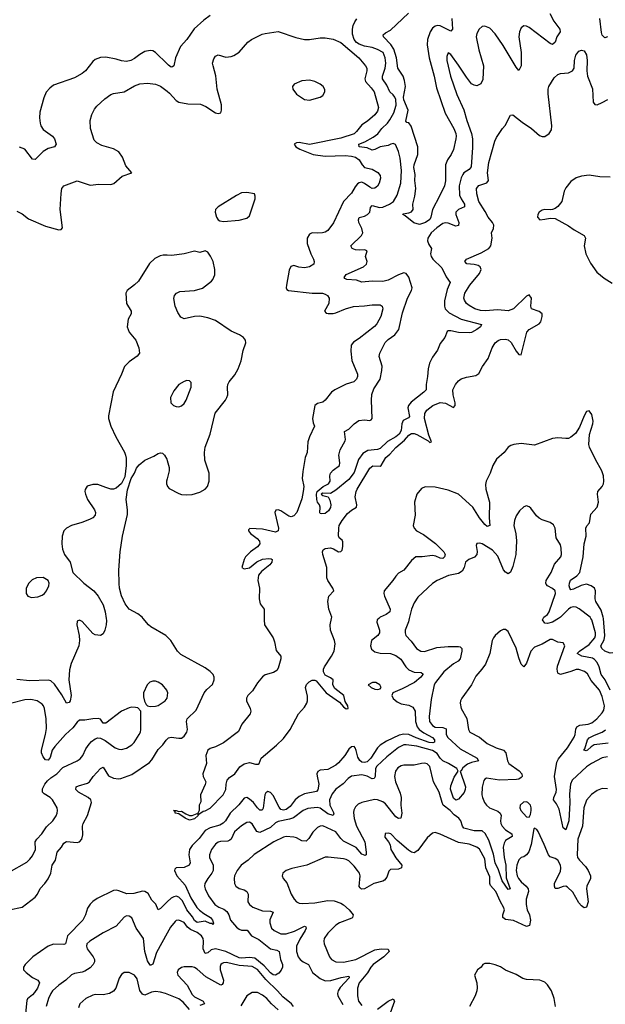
# Model space of a CAD drawing. Header units: inches. Extents: x 1694797 to 1849917, y 907313 to 1017959.
# Tile 445 of 656: x 1758871 to 1763353, y 967046 to 974582. Entities that reach past the tile are written whole.
import ezdxf

# ---------------------------------------------------------------- set-up
doc = ezdxf.new("R2010")
doc.units = ezdxf.units.IN
doc.header["$MEASUREMENT"] = 0
for name, color, linetype in [('B7956', 7, 'Continuous'), ('B7957', 7, 'Continuous'), ('B7966', 7, 'Continuous'), ('B7967', 7, 'Continuous')]:
    doc.layers.add(name, color=color, linetype=linetype)

msp = doc.modelspace()

# ---------------------------------------------------------------- linework, layer by layer
at = {"layer": 'B7956', "color": 5}
for points, elevation in [([(1759533.5, 970000), (1759535.9, 969984.1), (1759534, 969950), (1759524, 969910), (1759510, 969882), (1759490, 969869), (1759450, 969873.2), (1759430, 969885.2), (1759350, 969976.2), (1759330, 969986.6), (1759310, 969979), (1759307.6, 969950), (1759326.5, 969870), (1759330.2, 969830), (1759324.4, 969790), (1759265.4, 969654.6), (1759252.7, 969607.3), (1759248.4, 969530), (1759266.3, 969410), (1759258.6, 969370), (1759250, 969356.3), (1759229.8, 969349.8), (1759194.9, 969414.9), (1759136.8, 969496.8), (1759110, 969521.4), (1759090, 969527.1), (1758950, 969522.3), (1758850, 969531.4)], 620), ([(1760000, 969858.1), (1759990, 969868.2), (1759874.9, 969934.9), (1759857.6, 969950), (1759817.5, 970000)], 620), ([(1760000, 969443), (1759997.2, 969450), (1759963.7, 969490), (1759930, 969511.2), (1759910, 969518.3), (1759890, 969518.9), (1759867.9, 969512.1), (1759846, 969490), (1759819.3, 969430), (1759819.3, 969399.3), (1759826, 969366), (1759839.8, 969339.8), (1759850, 969330.8), (1759870, 969324.9), (1759910, 969328.4), (1759930, 969333.4), (1759985.2, 969370), (1760000, 969388.5)], 640), ([(1758790, 968058.4), (1758925.5, 968134.5), (1758950, 968155.8), (1758970, 968181.6), (1758991.1, 968230), (1758990, 968290.6), (1759002.4, 968310), (1759041.1, 968350), (1759075.9, 968404.1), (1759126, 968450), (1759151, 968489), (1759158.4, 968510), (1759161.6, 968530), (1759157.6, 968550), (1759121.5, 968610), (1759104.4, 968630), (1759057.6, 968657.6), (1759044.7, 968670), (1759045.8, 968694.2), (1759063.5, 968730), (1759083.1, 968756.9), (1759110, 968780.2), (1759156.2, 968810), (1759201.4, 968858.6), (1759310, 968908.9), (1759334, 968926), (1759354.3, 968950), (1759378.4, 969001.6), (1759401.8, 969038.2), (1759421.3, 969058.7), (1759450, 969079.1), (1759470, 969085.5), (1759490, 969084), (1759525.1, 969065.1), (1759602.8, 969010), (1759630, 968999.3), (1759650, 968997.1), (1759690, 969006.7), (1759730, 969032), (1759748, 969050), (1759786.9, 969110), (1759795.4, 969130), (1759797.7, 969150), (1759797.2, 969290), (1759774.2, 969314.2), (1759758.4, 969318.4), (1759730, 969320.7), (1759710, 969316.2), (1759650.3, 969289.7), (1759530, 969198), (1759510, 969198), (1759490, 969228.7), (1759472.5, 969232.5), (1759430, 969232.3), (1759370, 969220.9), (1759330, 969220.7), (1759310, 969205.6), (1759278.1, 969161.9), (1759220.7, 969110), (1759140.7, 969019.3), (1759121, 968990), (1759104.6, 968935.4), (1759090, 968915.1), (1759070, 968917), (1759050, 968939.5), (1759037.3, 968970), (1759037.3, 968990), (1759069.8, 969110), (1759076, 969156), (1759073.5, 969230), (1759060.5, 969310), (1759054.7, 969330), (1759044.1, 969344.1), (1759005.2, 969370), (1758957.8, 969377.8), (1758910, 969376.8), (1758810, 969349.8)], 640), ([(1758790.8, 967769.2), (1758890, 967790.3), (1758990, 967867.3), (1759008, 967890), (1759027.1, 967932.9), (1759064.8, 967970), (1759090, 968007), (1759109.7, 968050), (1759120.4, 968110), (1759146.5, 968150), (1759158.8, 968210), (1759191.7, 968248.3), (1759210, 968280.3), (1759230, 968292.8), (1759310, 968283.7), (1759330, 968290.2), (1759347, 968310), (1759355.7, 968344.3), (1759353.1, 968410), (1759357, 968430), (1759390.9, 968490), (1759419.7, 968590), (1759416.3, 968610), (1759394.7, 968630), (1759320.4, 968670), (1759301.7, 968690), (1759303.5, 968710), (1759321, 968719), (1759390, 968738), (1759404.6, 968750), (1759433.8, 968790), (1759490, 968851.8), (1759510, 968860.3), (1759550, 968794.2), (1759590, 968776.2), (1759628.2, 968771.8), (1759645.4, 968774.6), (1759730, 968805), (1759864.2, 968895.8), (1759882.6, 968917.4), (1759930, 968996.9), (1759967.8, 969032.2), (1759991.7, 969068.3), (1760000, 969076.2)], 620), ([(1760000, 967829.9), (1759950, 967780.3), (1759930, 967768.4), (1759912.8, 967812.8), (1759883.4, 967843.4), (1759853.7, 967893.7), (1759830, 967910.8), (1759810, 967911.5), (1759745.4, 967894.6), (1759690.4, 967890.4), (1759630, 967915.5), (1759610, 967919.9), (1759590, 967917.5), (1759463.4, 967856.6), (1759430, 967832.8), (1759410, 967811.6), (1759390, 967782), (1759374.3, 967730), (1759354, 967690), (1759236.6, 967570), (1759221.1, 967510), (1759210, 967505), (1759130, 967506.3), (1759090, 967489.9), (1758973.1, 967410), (1758913.5, 967350), (1758900.8, 967330), (1758901.7, 967310), (1758920.8, 967290), (1758970, 967252.5), (1759010.2, 967230), (1759021.7, 967210), (1759007.4, 967170), (1758984.4, 967135.6), (1758970, 967118), (1758932.2, 967087.8), (1758925.3, 967074.7), (1758913.9, 966950)], 620), ([(1760000, 967591), (1759918.5, 967441.5), (1759890, 967352.3), (1759874, 967346), (1759870, 967346), (1759850, 967379.6), (1759830, 967449.4), (1759817.7, 967550), (1759763.2, 967630), (1759730, 967707.8), (1759710, 967721.1), (1759690, 967723.5), (1759670, 967713.3), (1759610, 967645.1), (1759510, 967594), (1759407.4, 967530), (1759385.8, 967510), (1759382, 967490), (1759387.8, 967470), (1759434.4, 967410), (1759443.9, 967390), (1759443.2, 967370), (1759432.9, 967350), (1759410, 967325.7), (1759370, 967298.8), (1759350, 967291.6), (1759290, 967282.7), (1759267.3, 967272.7), (1759224.4, 967230), (1759170, 967192.8), (1759123.2, 967150), (1759109.2, 967130), (1759091.5, 967090), (1759073.4, 967030)], 640), ([(1760000, 967124.4), (1759986, 967130), (1759950, 967140.3), (1759910, 967144.9), (1759880.5, 967139.5), (1759830, 967116.5), (1759810, 967123.1), (1759791.2, 967151.2), (1759770, 967240.9), (1759750, 967269.5), (1759710, 967289.5), (1759670, 967289.3), (1759650, 967273.2), (1759633.5, 967246.5), (1759607.2, 967170), (1759590, 967146.3), (1759558.8, 967130), (1759510, 967119.2), (1759450, 967120.5), (1759430, 967115.8), (1759378, 967090), (1759332.4, 967050), (1759320.5, 967019.5)], 660)]:
    msp.add_lwpolyline(points, dxfattribs=dict(at, elevation=elevation))
at = {"layer": 'B7957', "color": 5}
for points, elevation in [([(1760000, 974243.8), (1759910, 974331.8), (1759890, 974342.9), (1759870, 974346), (1759830, 974338.7), (1759790, 974316.3), (1759750, 974284.4), (1759720.7, 974270), (1759690, 974262.7), (1759650, 974267.4), (1759610, 974280.4), (1759530, 974295.6), (1759488.5, 974291.5), (1759450, 974278), (1759430, 974261.2), (1759375.5, 974190), (1759350, 974169.6), (1759290, 974136.9), (1759130, 974080.9), (1759101.4, 974058.6), (1759073.9, 974026.1), (1759055.9, 973984.1), (1759026.4, 973873.6), (1759022.8, 973830), (1759028.2, 973790), (1759034, 973770), (1759050, 973742.6), (1759122.4, 973690), (1759137.1, 973670), (1759150.5, 973629.5), (1759138, 973610), (1759090, 973596.9), (1759050, 973573.6), (1758990, 973511.8), (1758970, 973514.5), (1758910, 973591.6), (1758870, 973605.6)], 560), ([(1758850, 973117), (1758890, 973097), (1758938.8, 973058.8), (1759070, 973001.1), (1759170, 972974.5), (1759190, 972976), (1759199.3, 972990), (1759181.7, 973130), (1759188.8, 973251.2), (1759194, 973290), (1759210, 973309.2), (1759310, 973349), (1759410, 973315.1), (1759476.1, 973323.9), (1759570, 973320.5), (1759591.5, 973328.5), (1759656.7, 973383.3), (1759730.7, 973410), (1759682.8, 973462.8), (1759659.1, 973530), (1759630.6, 973570), (1759590, 973592.9), (1759500.2, 973620.2), (1759460.7, 973640.7), (1759440.7, 973660.7), (1759413.8, 973750), (1759410.3, 973810), (1759422.6, 973857.4), (1759443.5, 973896.5), (1759461.1, 973918.9), (1759523, 973977), (1759570, 974009.8), (1759590, 974017.1), (1759671, 974029), (1759750, 974074.8), (1759790, 974090.9), (1759850, 974097.2), (1759910, 974089), (1759950, 974072.4), (1760000, 974033.7)], 580), ([(1760000, 972778.6), (1759970, 972780.5), (1759945.2, 972774.8), (1759905.5, 972754.5), (1759864.9, 972715.1), (1759779.4, 972580.6), (1759750, 972551.6), (1759694.9, 972510), (1759684.9, 972490), (1759688.5, 972410), (1759723.8, 972350), (1759723.8, 972330), (1759701.6, 972290), (1759694.9, 972230), (1759710.3, 972190.3), (1759760.5, 972130), (1759783, 972070), (1759788, 972030), (1759770, 972006), (1759710, 971962.7), (1759672.4, 971927.6), (1759650.5, 971870), (1759586.6, 971733.4), (1759550.5, 971549.5), (1759550.5, 971530), (1759568.8, 971470), (1759607.2, 971390), (1759672.7, 971272.7), (1759680.3, 971250), (1759685.9, 971225.9), (1759687.4, 971170), (1759677, 971083), (1759650, 971032.7), (1759610, 970997.2), (1759590, 970989.2), (1759570, 970989.3), (1759530, 971000.9), (1759470, 971025.2), (1759430, 971024), (1759388, 971012), (1759373.4, 970986.6), (1759370.6, 970970), (1759374.9, 970950), (1759390.4, 970910), (1759442.6, 970830), (1759450.3, 970810), (1759448.4, 970790), (1759430.5, 970770), (1759404.6, 970755.4), (1759347.2, 970732.8), (1759268, 970710), (1759228.4, 970690), (1759208.5, 970670), (1759195.8, 970630), (1759193.7, 970570), (1759198.7, 970530), (1759214.4, 970490), (1759256.4, 970430), (1759277.3, 970350), (1759361.6, 970270), (1759439.3, 970210), (1759472.7, 970170), (1759510, 970104.7), (1759526, 970050), (1759533.5, 970000)], 620), ([(1759817.5, 970000), (1759809.4, 970010), (1759774.8, 970034.8), (1759709.8, 970069.8), (1759677.6, 970110), (1759650, 970173.2), (1759634.8, 970230), (1759632.6, 970267.4), (1759631.1, 970370), (1759639.8, 970510), (1759658.4, 970630), (1759695.6, 970795.6), (1759696.2, 970830), (1759687.3, 970910), (1759696.9, 970983.1), (1759724.5, 971070), (1759749.5, 971110), (1759766, 971150), (1759785.4, 971174.6), (1759830, 971210.7), (1759898.3, 971241.7), (1759930, 971262), (1759950, 971267.3), (1759964, 971264), (1759978.8, 971250), (1759997.5, 971217.5), (1760000, 971208.4)], 620), ([(1760000, 971068.5), (1759995.3, 971050), (1759995.8, 971030), (1760000, 971017.3)], 620)]:
    msp.add_lwpolyline(points, dxfattribs=dict(at, elevation=elevation))
at = {"layer": 'B7957', "color": 5, "elevation": 620}
msp.add_lwpolyline([(1759050, 970312.9), (1759001, 970310), (1758966, 970294), (1758941.6, 970270), (1758920.4, 970230), (1758921.6, 970190), (1758934.8, 970170), (1758960.9, 970160.9), (1759010, 970165.3), (1759043.3, 970176.7), (1759060.9, 970190), (1759077.6, 970210), (1759095.4, 970250), (1759098, 970270), (1759089.6, 970290)], close=True, dxfattribs=at)
at = {"layer": 'B7966', "color": 5}
for points, elevation in [([(1761618.9, 970000), (1761607.7, 969990), (1761603.2, 969970), (1761623.9, 969910), (1761624.1, 969890), (1761612.4, 969867.6), (1761564.2, 969830), (1761554.7, 969790), (1761563, 969763), (1761590, 969743.5), (1761630, 969733.9), (1761710, 969730.1), (1761750, 969715.8), (1761788.1, 969688.1), (1761825.4, 969630), (1761850, 969605.7), (1761890, 969588.6), (1761944.7, 969584.7), (1761955.4, 969575.4), (1761956, 969570), (1761940.7, 969550), (1761892.9, 969510), (1761798.9, 969461.1), (1761726.8, 969430), (1761720.5, 969410), (1761730, 969387.7), (1761761.2, 969361.2), (1761790, 969347.1), (1761850, 969336.5), (1761879.4, 969319.4), (1761896.8, 969290), (1761900.8, 969210), (1761912.2, 969170), (1761929, 969149), (1761962.9, 969122.9), (1762030, 969088), (1762045.8, 969070), (1762046.8, 969053.2), (1762033.2, 969046.8), (1762003.9, 969050), (1761904.9, 969084.9), (1761850, 969110.2), (1761810, 969113.7), (1761774.5, 969105.5), (1761679.2, 969060.8), (1761630, 969030.7), (1761610, 969009.8), (1761559.3, 968930), (1761530, 968903.2), (1761510, 968896), (1761490, 968899.9), (1761473.2, 968913.2), (1761458.5, 968938.5), (1761447.4, 968987.4), (1761437.7, 969010), (1761430, 969018.3), (1761410, 969017.7), (1761390, 968998.9), (1761358.4, 968950), (1761310, 968893.1), (1761290, 968876.7), (1761230, 968842), (1761170, 968838.9), (1761152.7, 968827.3), (1761145.8, 968810), (1761147.3, 968792.7), (1761161.6, 968730), (1761152.6, 968687.4), (1761143.9, 968676.1), (1761050, 968656.2), (1761010, 968637.8), (1760979.5, 968610), (1760940.3, 968559.7), (1760910, 968536.1), (1760890, 968530.9), (1760870, 968538), (1760856, 968556), (1760810, 968643.2), (1760790, 968667.1), (1760770, 968674.5), (1760755.1, 968664.9), (1760746.3, 968650), (1760733.8, 968546.2), (1760727.7, 968532.3), (1760710, 968530.8), (1760690, 968549.1), (1760659.9, 968590), (1760630, 968617.4), (1760610, 968628), (1760590, 968623.9), (1760547.8, 968572.2), (1760483, 968510), (1760445.5, 968450), (1760427.9, 968432.1), (1760403.8, 968416.2), (1760330, 968396.7), (1760290, 968377.3), (1760244.4, 968315.6), (1760190, 968261.2), (1760170.9, 968230), (1760165.7, 968190), (1760176.3, 968130), (1760169.4, 968110.6), (1760130, 968094.2), (1760069.1, 968090.9), (1760059.3, 968080.7), (1760056.5, 968070), (1760074.4, 968030), (1760136.8, 967956.8), (1760182, 967862), (1760228, 967788), (1760246.6, 967766.6), (1760280.3, 967740.3), (1760332.1, 967710), (1760347.6, 967690), (1760353.7, 967666.3), (1760350, 967655.3), (1760343.7, 967663.7), (1760330, 967663.9), (1760290, 967683.5), (1760230, 967672.5), (1760210, 967687.2), (1760194.7, 967714.7), (1760150, 967769.9), (1760117.2, 967837.2), (1760090, 967866.5), (1760070, 967872.7), (1760050, 967869.4), (1760030, 967859.6), (1760000, 967829.9)], 620), ([(1761852.1, 970000), (1761845.9, 969974.1), (1761822.3, 969910), (1761820.9, 969890), (1761827.4, 969870), (1761866.6, 969826.6), (1761907.6, 969770), (1761940.7, 969750), (1761970, 969746.8), (1762063.2, 969776.8), (1762150, 969783.9), (1762230, 969785.5), (1762242.3, 969782.3), (1762254.3, 969770), (1762254.7, 969750), (1762242.8, 969690), (1762226.9, 969673.1), (1762190, 969651.6), (1762116, 969590), (1762053.8, 969510), (1762044, 969490), (1762020.7, 969379.3), (1762003.9, 969250), (1762007.8, 969210), (1762030, 969179.6), (1762050, 969167.5), (1762110, 969163.6), (1762134.2, 969154.2), (1762133.8, 969110), (1762148.4, 969088.4), (1762241.2, 969001.2), (1762372, 968930), (1762376.4, 968916.4), (1762386, 968910), (1762330, 968897.7), (1762297, 968883), (1762263.1, 968856.9), (1762250, 968832.7), (1762242, 968830), (1762283.2, 968710), (1762281.5, 968690), (1762271.7, 968668.3), (1762230, 968617), (1762210, 968608.7), (1762190, 968624.7), (1762168.1, 968691.9), (1762170, 968718.8), (1762196.2, 968783.8), (1762226, 968830), (1762216, 968850), (1762153.7, 968890), (1762109.9, 968909.9), (1762090, 968929.1), (1762066.4, 968966.4), (1762030, 968988.9), (1761910, 969021.3), (1761830, 969032.4), (1761810, 969030.9), (1761769.5, 969010.5), (1761680.8, 968939.2), (1761605.2, 968870), (1761593.7, 968850), (1761591.5, 968788.5), (1761584.4, 968775.6), (1761570, 968772.9), (1761531.7, 968791.7), (1761490, 968803), (1761410, 968791.9), (1761384.6, 968775.4), (1761347, 968733), (1761290, 968693.6), (1761263.6, 968656.4), (1761242.3, 968610), (1761244.4, 968570), (1761275.1, 968510), (1761271.3, 968490), (1761230, 968503.8), (1761170, 968546.6), (1761148.7, 968551.3), (1761075.2, 968544.8), (1761041.2, 968530), (1760965.6, 968474.4), (1760936.5, 968463.5), (1760850, 968445.3), (1760830, 968435.2), (1760790, 968400.4), (1760710, 968362.2), (1760686.7, 968370), (1760650, 968428.6), (1760630, 968439.2), (1760610, 968436.8), (1760570, 968413.3), (1760514.2, 968365.8), (1760489.2, 968310.8), (1760478.7, 968301.3), (1760464.5, 968295.5), (1760407.3, 968292.7), (1760390, 968287), (1760370, 968271.9), (1760340.2, 968230), (1760324.9, 968190), (1760324.9, 968170), (1760352.3, 968112.3), (1760351.7, 968070), (1760342.7, 968050), (1760311.2, 968010), (1760288.9, 967971.1), (1760285.5, 967950), (1760289.6, 967929.6), (1760316.9, 967876.9), (1760363.6, 967810), (1760395.3, 967790), (1760434.4, 967774.4), (1760456.8, 967756.8), (1760471, 967731), (1760483.9, 967690), (1760530, 967636.8), (1760550, 967621.6), (1760570, 967614.6), (1760613.1, 967613.1), (1760646.4, 967570), (1760701.9, 967541.9), (1760790, 967471.1), (1760839.7, 967459.7), (1760856.2, 967450), (1760866.6, 967390), (1760883.3, 967350), (1760883.1, 967330), (1760873.6, 967306.4), (1760855.4, 967284.6), (1760830, 967270.4), (1760810, 967272.8), (1760790, 967287.7), (1760741.8, 967341.8), (1760670, 967399.9), (1760630, 967405.1), (1760570, 967399.4), (1760550, 967402.5), (1760450, 967451.5), (1760370, 967471.1), (1760336.7, 967463.3), (1760310, 967440.3), (1760290, 967434.3), (1760276.1, 967470), (1760278.7, 967530), (1760275.2, 967550), (1760262.3, 967570), (1760230, 967596), (1760177.8, 967617.8), (1760156.3, 967636.3), (1760130, 967672.1), (1760090, 967689.6), (1760070, 967687), (1760060.6, 967679.4), (1760024.3, 967635.7), (1760000, 967591)], 640), ([(1760741.3, 970000), (1760741.1, 969990), (1760745.6, 969950), (1760809.9, 969850), (1760820.3, 969820.3), (1760833, 969753), (1760870.2, 969710.2), (1760869.2, 969690), (1760850, 969619.5), (1760838, 969602), (1760814.6, 969585.4), (1760750, 969567.3), (1760728.4, 969551.6), (1760690, 969505.5), (1760653.7, 969446.3), (1760618.1, 969410), (1760607.8, 969390), (1760607.8, 969370), (1760636.3, 969310), (1760640.5, 969290), (1760635.5, 969270), (1760571.6, 969190), (1760544.9, 969135.1), (1760431.6, 969048.4), (1760370, 969017.7), (1760330, 969003.9), (1760309.9, 968990), (1760296.7, 968950), (1760300.7, 968890), (1760272.3, 968810), (1760276.3, 968790), (1760295.1, 968750), (1760291.8, 968728.2), (1760255.3, 968650), (1760256.4, 968596.4), (1760244, 968570), (1760245.2, 968530), (1760235.3, 968510), (1760242, 968502), (1760275, 968525), (1760290, 968527.8), (1760330, 968548.4), (1760428.6, 968650), (1760448, 968690), (1760451, 968730), (1760459.4, 968760.6), (1760477.8, 968782.2), (1760518.6, 968810), (1760556.5, 968863.5), (1760590, 968885.9), (1760630, 968897.1), (1760675.8, 968884.2), (1760695.3, 968884.7), (1760703, 968890), (1760719.5, 968930), (1760837.6, 969030), (1760890, 969081.3), (1760940.7, 969150), (1761004.1, 969270), (1761050, 969319.5), (1761067.5, 969350), (1761073.3, 969370), (1761074.3, 969405.7), (1761057.9, 969470), (1761065.8, 969494.2), (1761085.8, 969514.2), (1761110, 969526.1), (1761130, 969526.3), (1761140.6, 969520.6), (1761217.5, 969430), (1761317.5, 969357.5), (1761350, 969322.2), (1761370, 969308.1), (1761384.7, 969310), (1761383.1, 969330), (1761363, 969363), (1761352.7, 969410), (1761282.5, 969462.5), (1761267.5, 969490), (1761271.3, 969530), (1761250, 969546), (1761210, 969565.5), (1761196.3, 969590), (1761196.3, 969610), (1761203.8, 969630), (1761257.3, 969710), (1761278.5, 969750), (1761286.1, 969806.1), (1761281.6, 969830), (1761250.1, 969910), (1761246.6, 969950), (1761256.8, 970000)], 580), ([(1762995.3, 970000), (1762950, 969970.9), (1762910, 969960.8), (1762890, 969963.7), (1762873.1, 969990), (1762878.3, 970000)], 640), ([(1763390.9, 969450), (1763352.1, 969530), (1763322.4, 969570), (1763306.1, 969630), (1763290, 969661.9), (1763270, 969686.2), (1763254.6, 969694.6), (1763172.8, 969710), (1763138.2, 969730), (1763155.2, 969750), (1763230, 969799.4), (1763272.7, 969850), (1763278.9, 969870), (1763278.2, 969890), (1763250, 969989.6), (1763243.1, 970000)], 640), ([(1763458.4, 970000), (1763451.6, 969970), (1763464.1, 969950), (1763500.6, 969930), (1763516.9, 969910), (1763515.6, 969884.4), (1763480.9, 969830), (1763475.2, 969810), (1763490, 969788.2), (1763521, 969770), (1763474.4, 969750), (1763430, 969737.7), (1763390, 969733.4), (1763348.9, 969748.9), (1763327.5, 969770), (1763322, 969782), (1763319.2, 969790), (1763344.1, 969835.9), (1763350.3, 969870), (1763338.5, 970000)], 620), ([(1760000, 969076.2), (1760010, 969085.7), (1760030, 969091.2), (1760090, 969081.8), (1760110, 969084), (1760118.7, 969090), (1760130, 969099.5), (1760149.8, 969130), (1760155.3, 969150), (1760148.9, 969210), (1760154, 969230), (1760222.8, 969297.2), (1760284, 969430), (1760304.2, 969455.8), (1760347, 969493), (1760360.4, 969530), (1760359.2, 969550), (1760350.9, 969570), (1760330, 969592.6), (1760290, 969622.4), (1760104.5, 969724.5), (1760078.7, 969750), (1760028, 969830), (1760000, 969858.1)], 620), ([(1763370, 968940.5), (1763330, 968933.7), (1763248, 968890), (1763210, 968862.9), (1763099.5, 968760.5), (1763085.5, 968730), (1763077.8, 968657.8), (1763080.6, 968590), (1763073.9, 968450), (1763050, 968381.2), (1763030, 968398), (1762999.7, 968539.7), (1762980.4, 968580.4), (1762956.8, 968610), (1762959.9, 968630), (1762977.9, 968670), (1762980.4, 968690), (1762965.2, 968790), (1762980.8, 968899.2), (1762994.8, 968925.2), (1763063.6, 969010), (1763113.6, 969090), (1763122, 969110), (1763126.9, 969153.1), (1763134.6, 969170), (1763156.8, 969183.2), (1763221.2, 969190), (1763250, 969201), (1763287.6, 969230), (1763330, 969276.9), (1763341.6, 969298.4), (1763347.5, 969330), (1763330, 969402.4), (1763308.4, 969450), (1763243.8, 969523.8), (1763215.9, 969575.9), (1763193.4, 969593.4), (1763150, 969609.8), (1763130, 969609.8), (1763087.8, 969592.2), (1763010, 969569.2), (1762990, 969581), (1762983.4, 969610), (1762985.8, 969634.2), (1763042.9, 969790), (1763031.5, 969811.5), (1762990, 969817.6), (1762950, 969837.6), (1762930, 969838.7), (1762870, 969801.3), (1762810, 969778.4), (1762783.7, 969750), (1762750, 969657.2), (1762730, 969629.2), (1762710, 969649.2), (1762690, 969699), (1762670, 969772.7), (1762610, 969899), (1762590, 969914), (1762570, 969914), (1762550, 969904), (1762510, 969869.2), (1762496.3, 969850), (1762488.2, 969830), (1762468.9, 969731.1), (1762435.8, 969650), (1762408.5, 969610), (1762362.7, 969557.3), (1762328.5, 969491.5), (1762253.7, 969390), (1762244.2, 969370), (1762241.7, 969350), (1762249.2, 969309.2), (1762293.4, 969233.4), (1762305.2, 969150), (1762317.1, 969130), (1762390, 969090.2), (1762450, 969042.6), (1762518, 969010), (1762573.6, 968990), (1762590.9, 968970), (1762603.2, 968910), (1762615.2, 968890), (1762693.3, 968833.3), (1762713.6, 968810), (1762716.9, 968790), (1762710, 968782), (1762690.5, 968770), (1762672.8, 968767.2), (1762542, 968762), (1762444, 968776), (1762430.3, 968769.7), (1762422, 968758), (1762411, 968709), (1762408.9, 968650), (1762412, 968630), (1762429.5, 968590), (1762443.7, 968570), (1762466.8, 968550), (1762530, 968523.1), (1762548.9, 968510), (1762556.3, 968490), (1762551, 968450), (1762553.5, 968430), (1762563.1, 968410), (1762590, 968381.4), (1762636.5, 968350), (1762640.3, 968330), (1762590, 968299.4), (1762579.4, 968280.6), (1762572.3, 968247.7), (1762578.1, 968170), (1762591.7, 968110), (1762592.9, 968012.9), (1762624, 967930), (1762610, 967924.8), (1762564.1, 967990), (1762534.8, 968074.8), (1762508.9, 968128.9), (1762496.1, 968196.1), (1762461.9, 968301.9), (1762434.7, 968354.7), (1762410, 968374.7), (1762350, 968374.8), (1762270, 968394.5), (1762260.1, 968410), (1762247.3, 968450), (1762233.2, 968470), (1762195.1, 968495.1), (1762165.2, 968530), (1762113.2, 968570), (1762103.7, 968590), (1762082, 968670), (1762039.1, 968750), (1762010, 968867.3), (1761990, 968887.3), (1761970, 968891.4), (1761946, 968890), (1761890, 968876.2), (1761810, 968877.2), (1761790, 968872.3), (1761765.2, 968854.8), (1761747.2, 968830), (1761740.8, 968790), (1761746.2, 968750), (1761783.3, 968663.3), (1761791.4, 968630), (1761789, 968570), (1761796.1, 968510), (1761788.9, 968471.1), (1761770, 968467.1), (1761750, 968480.3), (1761670, 968581), (1761650, 968594.9), (1761610, 968612), (1761586.2, 968613.8), (1761490, 968591.1), (1761461.8, 968578.2), (1761441.3, 968558.7), (1761429, 968531), (1761426.7, 968513.3), (1761432, 968468), (1761450.1, 968410), (1761511.9, 968290), (1761524, 968210), (1761522, 968190), (1761514.8, 968185.2), (1761490, 968195.1), (1761445.2, 968245.2), (1761350, 968295.9), (1761330, 968314), (1761290, 968366), (1761190, 968411.5), (1761170, 968410.8), (1761150, 968399.2), (1761115.6, 968364.4), (1761084.7, 968315.3), (1761064.4, 968295.6), (1761030, 968296.8), (1760990, 968319.3), (1760970, 968325.5), (1760910.2, 968329.8), (1760890, 968325.4), (1760817.1, 968290), (1760666.8, 968193.2), (1760620.3, 968150), (1760566, 968110), (1760536.5, 968070), (1760516, 968030), (1760512.9, 968010), (1760516, 967970), (1760525.3, 967950), (1760550, 967933.1), (1760590, 967921.3), (1760609.2, 967909.2), (1760619.6, 967890), (1760617.7, 967830), (1760630.3, 967810), (1760656, 967790), (1760730, 967762.2), (1760790, 967758.4), (1760810.3, 967750.3), (1760786.1, 967693.9), (1760784.6, 967670), (1760799.6, 967630), (1760819, 967610), (1760870, 967586.8), (1760910, 967586.5), (1760974.1, 967605.9), (1761050, 967643.1), (1761059.9, 967639.9), (1761064.4, 967630), (1761055.6, 967610), (1761015.6, 967544.4), (1760990.1, 967490), (1760988.5, 967450), (1761002.9, 967410), (1761017, 967390), (1761041, 967370), (1761080.7, 967350), (1761113.2, 967290), (1761170, 967242.8), (1761210, 967225.8), (1761252.4, 967227.6), (1761330.7, 967250.7), (1761390, 967262), (1761392.8, 967250), (1761324.1, 967175.9), (1761308.7, 967150), (1761303.8, 967130), (1761307.1, 967110), (1761344, 967044)], 660), ([(1760000, 969388.5), (1760001.2, 969390), (1760005.2, 969430), (1760000, 969443)], 640), ([(1763374.6, 969045.4), (1763267.6, 969032.4), (1763243.6, 969016.4), (1763217.1, 968990), (1763206.6, 968986.6), (1763189.5, 968990), (1763197.4, 969002.6), (1763217.7, 969070), (1763230, 969084.9), (1763270, 969105.4), (1763330, 969127.8), (1763353.8, 969146.2)], 640), ([(1763370, 968696.4), (1763330, 968697.7), (1763290, 968683.5), (1763248.4, 968651.6), (1763210, 968607.3), (1763187.7, 968550), (1763179.3, 968410), (1763142.3, 968310), (1763136.5, 968190), (1763141, 968170), (1763154.4, 968150), (1763201.3, 968101.3), (1763222.6, 968070), (1763240.5, 968030), (1763239, 968010), (1763211.4, 967950), (1763208.4, 967930), (1763220.7, 967830), (1763210, 967789.6), (1763190, 967783.6), (1763170, 967799.7), (1763150, 967823.5), (1763103.7, 967903.7), (1763063.3, 967943.3), (1763050, 967949.8), (1763030, 967949), (1762990, 967932.4), (1762970, 967932.3), (1762963.1, 967950), (1762965, 967970), (1762981.2, 968010), (1763010, 968061.6), (1763013.4, 968090), (1763009.9, 968110), (1762990, 968148.7), (1762970, 968162.8), (1762930, 968174), (1762916.9, 968190), (1762886.2, 968270), (1762838, 968370), (1762830, 968384), (1762810, 968394), (1762804.7, 968390), (1762784.7, 968270), (1762766.4, 968213.6), (1762750, 968189.7), (1762730, 968175.6), (1762710, 968169.7), (1762690, 968151.8), (1762676.3, 968110), (1762670.9, 968070), (1762677.7, 968030), (1762688.8, 968010), (1762710, 967984.3), (1762748.3, 967950), (1762761.8, 967930), (1762765.2, 967910), (1762747.5, 967850), (1762746.7, 967810), (1762755.7, 967770), (1762772.6, 967730), (1762780.4, 967690), (1762771.7, 967650), (1762756.3, 967643.7), (1762750, 967642.9), (1762650, 967687), (1762590, 967695.5), (1762569.8, 967710), (1762568.1, 967730), (1762580.9, 967770), (1762574.9, 967790), (1762551.3, 967830), (1762515.2, 967910), (1762474.4, 967954.4), (1762469.9, 967970), (1762470, 968022.9), (1762439.7, 968090), (1762430, 968159.6), (1762390, 968233.7), (1762369.6, 968250), (1762310, 968272.1), (1762230, 968283.5), (1762090, 968349.6), (1762050, 968361.2), (1762030, 968355.3), (1761990, 968320.7), (1761917, 968223), (1761890, 968205.7), (1761870, 968211.1), (1761846.1, 968226.1), (1761759.3, 968299.3), (1761712.7, 968350), (1761690, 968355.6), (1761667.2, 968352.8), (1761665.1, 968325.1), (1761694.8, 968290), (1761705.5, 968265.5), (1761712.7, 968230), (1761723.1, 968210), (1761750, 968167.4), (1761794.9, 968110), (1761792.4, 968090), (1761770, 968080.8), (1761710, 968078.5), (1761695.8, 968064.2), (1761681, 968019), (1761663.5, 967996.5), (1761650, 967987.5), (1761581.1, 967970), (1761510, 967931.1), (1761488.3, 967928.3), (1761476.6, 967936.6), (1761470, 967949), (1761476.8, 968030), (1761470.6, 968050), (1761457.1, 968070), (1761430, 968104.4), (1761390, 968143), (1761370, 968154), (1761350, 968158.3), (1761233.2, 968173.2), (1761210, 968172.4), (1761070, 968111.1), (1760953.4, 968086.6), (1760910, 968069.3), (1760885.5, 968050), (1760879.1, 968030), (1760887.7, 968010), (1760914.9, 967974.9), (1760948.7, 967890), (1760971.4, 967851.4), (1760990.7, 967830), (1761010, 967820.3), (1761036.5, 967816.5), (1761130, 967822.3), (1761230, 967840.2), (1761276.9, 967836.9), (1761330, 967819), (1761350, 967807.7), (1761392.9, 967770), (1761422.4, 967730), (1761419.1, 967710), (1761413.9, 967706.1), (1761319.1, 967670), (1761290, 967651.3), (1761229.3, 967590.7), (1761202.6, 967550), (1761198, 967530), (1761200.3, 967510), (1761241.1, 967410), (1761256.5, 967390), (1761290.8, 967370), (1761350, 967368.3), (1761443.5, 967390), (1761590, 967461.8), (1761638, 967470), (1761690, 967467.7), (1761697.7, 967450), (1761656.8, 967410), (1761576.2, 967350), (1761557.9, 967330), (1761534.2, 967285.8), (1761469.4, 967210), (1761456.2, 967170), (1761455.8, 967110), (1761464, 967070), (1761490, 967036.5)], 680), ([(1760967.5, 967030), (1760951.1, 967050), (1760883.9, 967103.9), (1760844.7, 967150), (1760756, 967236), (1760690, 967311.8), (1760650, 967334.3), (1760550, 967344.3), (1760453.4, 967366.6), (1760430, 967364.8), (1760420.6, 967359.4), (1760409.4, 967350.6), (1760404.6, 967335.4), (1760405.9, 967310), (1760431.3, 967230), (1760429.2, 967210), (1760421.6, 967198.4), (1760410, 967191.8), (1760296.8, 967256.8), (1760230, 967314.8), (1760210, 967326.9), (1760190, 967332.4), (1760130, 967332.6), (1760110, 967327.3), (1760084.9, 967310), (1760075.5, 967290), (1760082.4, 967270), (1760153.3, 967193.3), (1760190, 967122), (1760210, 967102.2), (1760274.9, 967070), (1760285.5, 967050), (1760250, 967036.8)], 660), ([(1762971.9, 967030), (1762962.2, 967090), (1762940.6, 967150), (1762910, 967194.5), (1762890, 967214.5), (1762851.4, 967231.4), (1762750, 967235.9), (1762722.8, 967242.8), (1762670, 967274.7), (1762590, 967308.2), (1762550, 967334), (1762510.5, 967349.5), (1762470, 967357.7), (1762430, 967359.5), (1762414.8, 967350), (1762402.8, 967330), (1762376, 967310), (1762351, 967270), (1762370.8, 967210), (1762373.4, 967173.4), (1762370.4, 967150), (1762356, 967110), (1762313.7, 967030)], 720), ([(1760170, 967005.7), (1760121.3, 967061.3), (1760090, 967088.6), (1760000, 967124.4)], 660), ([(1760850, 967005), (1760797.8, 967050), (1760763.5, 967090), (1760730, 967116.8), (1760690, 967137.7), (1760650, 967135.8), (1760610.2, 967109.8), (1760564.8, 967035.2)], 680), ([(1761610, 967010.2), (1761690, 967069.4), (1761730, 967088.4), (1761738.4, 967070), (1761697.1, 966950)], 680)]:
    msp.add_lwpolyline(points, dxfattribs=dict(at, elevation=elevation))
for points, elevation in [([(1761597, 969510), (1761571.4, 969508.6), (1761538, 969490), (1761560.7, 969470), (1761590, 969459.1), (1761610, 969455.6), (1761630, 969460.5), (1761636.9, 969470), (1761628.4, 969490)], 620), ([(1762750, 968594.7), (1762726.4, 968593.6), (1762700.5, 968570), (1762699.3, 968550), (1762706.7, 968530), (1762750, 968480.7), (1762770, 968478), (1762780.1, 968499.9), (1762786, 968530), (1762786.3, 968550), (1762779.7, 968570), (1762761.2, 968590)], 680), ([(1760090, 968521), (1760110, 968524.9), (1760143, 968503), (1760170, 968492.4), (1760190, 968492.4), (1760230, 968506), (1760238.5, 968498.5), (1760236.4, 968490), (1760210, 968466.5), (1760170, 968454.5), (1760137.2, 968470), (1760090, 968504.5), (1760062, 968510), (1760062, 968522), (1760049, 968530), (1760069.3, 968530.7)], 580)]:
    msp.add_lwpolyline(points, close=True, dxfattribs=dict(at, elevation=elevation))
at = {"layer": 'B7967', "color": 5}
for points, elevation in [([(1760330, 974612.9), (1760280.6, 974579.4), (1760206.9, 974513.1), (1760149.3, 974430), (1760102.5, 974377.5), (1760063.6, 974290), (1760051.5, 974228.5), (1760039.5, 974220.5), (1760030, 974218.4), (1760010, 974234), (1760000, 974243.8)], 560), ([(1762928.9, 974628.9), (1762958.4, 974570), (1763004.6, 974510), (1763007, 974490), (1762981.5, 974450), (1762969, 974411), (1762950, 974393.3), (1762930, 974399.7), (1762770, 974523.1), (1762750, 974532.8), (1762730, 974533.7), (1762710, 974519.6), (1762696.5, 974490), (1762690.2, 974450), (1762709.3, 974330), (1762710.2, 974230), (1762690, 974194), (1762670, 974219.3), (1762570, 974384.7), (1762510, 974473.6), (1762470, 974516.2), (1762430, 974532.7), (1762410, 974529.2), (1762387.3, 974510), (1762370, 974475.3), (1762365.5, 974450), (1762385.3, 974350), (1762419.7, 974230), (1762416.1, 974123.9), (1762400.7, 974090), (1762370, 974076.2), (1762350, 974079.6), (1762330, 974091.8), (1762290, 974141.3), (1762230, 974233.7), (1762170, 974315.1), (1762150, 974329.3), (1762139.2, 974300.8), (1762140.7, 974270), (1762167.6, 974150), (1762216.9, 974010), (1762271.1, 973891.1), (1762292.1, 973810), (1762328.9, 973710), (1762336.8, 973670), (1762337.3, 973602.7), (1762325.5, 973454.5), (1762310, 973436.1), (1762270.2, 973410), (1762261.8, 973398.2), (1762248.8, 973371.2), (1762234.1, 973310), (1762238.2, 973238.2), (1762250, 973210.2), (1762275.4, 973170), (1762274.9, 973150), (1762229.6, 973130.4), (1762210.2, 973110), (1762208.8, 973090), (1762233.1, 973030), (1762230, 973006.6), (1762210, 973002.6), (1762150, 973025.7), (1762130, 973027.4), (1762110, 973021.8), (1762063.1, 972990), (1762021.2, 972950), (1761994, 972910), (1761991.8, 972890), (1762002, 972862), (1762022.6, 972830), (1762015.6, 972790), (1762019.1, 972770), (1762033.4, 972750), (1762102.7, 972682.7), (1762134.3, 972614.3), (1762166, 972570), (1762143.5, 972516.5), (1762121.3, 972430), (1762121.2, 972390), (1762128.1, 972368.1), (1762158.9, 972338.9), (1762250, 972290.7), (1762405.5, 972250), (1762397.6, 972230), (1762370.3, 972210), (1762330, 972189), (1762314.3, 972185.7), (1762228.6, 972188.6), (1762170, 972201.5), (1762150, 972201.6), (1762143.4, 972196.6), (1762125.7, 972150), (1762090, 972103.1), (1762067.7, 972052.3), (1762030, 971998.3), (1762007.8, 971952.2), (1761996, 971910), (1761993.4, 971850), (1761982.1, 971790), (1761980.7, 971750), (1761964.9, 971730), (1761866.5, 971653.5), (1761847, 971630), (1761842.2, 971610), (1761855.5, 971544.5), (1761845.7, 971534.3), (1761806.4, 971513.6), (1761796.4, 971490), (1761790, 971437.7), (1761774.1, 971410), (1761749.3, 971390), (1761685.6, 971354.4), (1761630, 971301.2), (1761610, 971292), (1761536.1, 971283.9), (1761498.5, 971261.5), (1761463.2, 971216.8), (1761430, 971115.1), (1761390, 971062.9), (1761290, 970982.4), (1761250, 970956), (1761190, 970957.4), (1761179.3, 970950), (1761190, 970939.3), (1761231, 970931), (1761244.2, 970904.2), (1761252.2, 970870), (1761250.4, 970849.6), (1761235.8, 970824.2), (1761210, 970803.7), (1761180.5, 970800.5), (1761170, 970802.7), (1761167.4, 970807.4), (1761171.2, 970850), (1761166.2, 970870), (1761149.5, 970889.5), (1761144.2, 970910), (1761142.9, 970950), (1761148.7, 970970), (1761194.5, 971010), (1761235.1, 971030), (1761246.9, 971050), (1761244.1, 971090), (1761249.9, 971110.1), (1761270, 971134.6), (1761319, 971170), (1761321.2, 971190), (1761314.3, 971250), (1761325, 971290), (1761360.9, 971359.1), (1761363.4, 971370), (1761356.9, 971430), (1761390, 971447.1), (1761432.1, 971490), (1761466.8, 971513.2), (1761510, 971520.4), (1761550, 971514.9), (1761560.7, 971519.3), (1761567.8, 971530), (1761563.7, 971670), (1761567.1, 971712.9), (1761582.6, 971757.4), (1761629.8, 971830), (1761642, 971898), (1761644.8, 971930), (1761623.5, 972003.5), (1761628.6, 972028.6), (1761669.3, 972110.7), (1761690, 972133.3), (1761742.9, 972170), (1761773.8, 972210), (1761801.1, 972338.9), (1761839.9, 972450), (1761870.5, 972510), (1761873.9, 972530), (1761850, 972612.6), (1761830, 972639.8), (1761810, 972645.7), (1761770.4, 972630), (1761692.1, 972587.9), (1761650, 972577.3), (1761570, 972579.5), (1761490, 972574.2), (1761448, 972588), (1761374, 972594), (1761360.6, 972600.6), (1761353.6, 972610), (1761370, 972632.2), (1761502.4, 972690), (1761525.1, 972710), (1761529.7, 972730), (1761516.9, 972770), (1761530, 972813.2), (1761510, 972821.1), (1761470, 972816.7), (1761441.3, 972821.3), (1761416.9, 972830), (1761405.7, 972850), (1761488.3, 972930), (1761497.4, 972950), (1761490, 972984), (1761467.7, 973030), (1761463.7, 973050), (1761470, 973068.2), (1761510, 973078), (1761532.5, 973090), (1761549.9, 973110), (1761555.7, 973144.3), (1761570, 973159.7), (1761625.4, 973145.4), (1761650, 973147.2), (1761700.8, 973170), (1761732.7, 973190), (1761761, 973239), (1761788.1, 973330), (1761792, 973428), (1761782.8, 973522.8), (1761770, 973572.3), (1761746.7, 973626.7), (1761730, 973634), (1761711, 973630), (1761690, 973620.3), (1761630, 973607.7), (1761590, 973588.1), (1761570, 973583.8), (1761530, 973601.8), (1761468.3, 973610), (1761466.3, 973630), (1761513.3, 973646.7), (1761577.2, 973682.8), (1761611.8, 973708.2), (1761643.4, 973750), (1761686.5, 973790), (1761705, 973815), (1761735.2, 973870), (1761751.8, 973928.2), (1761750.4, 973970), (1761742.6, 973990), (1761730, 974007.6), (1761704.4, 974030), (1761680, 974080), (1761648.6, 974130), (1761646.7, 974150), (1761667.7, 974210), (1761672.6, 974250), (1761669.3, 974290), (1761651.8, 974330), (1761610, 974354.7), (1761570, 974368), (1761510, 974379.6), (1761470, 974395.2), (1761450, 974408.2), (1761429.9, 974430), (1761418.2, 974470), (1761417.8, 974510), (1761423.6, 974536.4), (1761435, 974565), (1761452.4, 974587.6)], 560), ([(1762177.9, 974590), (1762184.4, 974510), (1762170, 974494.8), (1762090, 974534.3), (1762070, 974536.8), (1762050, 974531.4), (1762030, 974516.5), (1762012.6, 974490), (1761991.2, 974431.2), (1761988.9, 974390), (1762004.7, 974290), (1762043.1, 974150), (1762061.6, 974061.6), (1762126.5, 973866.5), (1762193.9, 973750), (1762208.9, 973710), (1762211.1, 973690), (1762210.2, 973670), (1762190, 973589.3), (1762172.6, 973550), (1762144.9, 973510), (1762130.2, 973470), (1762130.2, 973349.8), (1762122, 973310), (1762084.9, 973230), (1762030.3, 973129.7), (1762018.6, 973070), (1762010, 973051.8), (1761978, 973030), (1761930, 973013.6), (1761887.2, 973027.2), (1761821.2, 973081.2), (1761804, 973090), (1761805.2, 973094.8), (1761850, 973103), (1761868.7, 973111.3), (1761881.7, 973130), (1761879.8, 973170), (1761896.2, 973230), (1761903.4, 973290), (1761895.9, 973350), (1761897.4, 973397.4), (1761886.9, 973450), (1761889.9, 973470.1), (1761919.3, 973550), (1761918.9, 973610), (1761866.2, 973766.2), (1761850, 973791.3), (1761834.9, 973794.9), (1761825.2, 973805.2), (1761843.5, 973890), (1761810.9, 973969.1), (1761807.6, 973990), (1761824.1, 974070), (1761816.4, 974116.4), (1761804.9, 974150), (1761765.6, 974210), (1761755.2, 974290), (1761735.2, 974355.2), (1761712.8, 974392.8), (1761654.2, 974450), (1761653.7, 974466.3), (1761670, 974482.4), (1761710, 974500.5), (1761847, 974633)], 540), ([(1763370, 974449.7), (1763350, 974442.4), (1763330, 974463.7), (1763323.8, 974483.8), (1763311.4, 974591.4)], 560), ([(1760000, 974033.7), (1760019, 974019), (1760070, 973962.3), (1760089.9, 973949.9), (1760157.8, 973937.8), (1760254.4, 973934.4), (1760296.9, 973916.9), (1760370, 973869.9), (1760390, 973864.2), (1760410, 973869.6), (1760416.5, 973890), (1760416.9, 973930), (1760383.1, 974050), (1760372.1, 974152.1), (1760350.7, 974230), (1760347.3, 974250), (1760356.8, 974283.2), (1760370, 974302), (1760390, 974312.7), (1760450, 974295.6), (1760490, 974300.5), (1760510, 974308.3), (1760550, 974333), (1760617.6, 974410), (1760644.4, 974430), (1760728, 974470), (1760750, 974476.1), (1760850, 974491.2), (1760985.2, 974445.2), (1761049.9, 974429.9), (1761090, 974429.2), (1761170, 974442.4), (1761210, 974444.2), (1761270, 974434), (1761330, 974408.3), (1761467.8, 974290), (1761518.8, 974230), (1761527.1, 974210), (1761529, 974190), (1761511.6, 974130), (1761517.3, 974110), (1761561.6, 974061.6), (1761583, 974030), (1761617.7, 973910), (1761610, 973881.1), (1761590, 973853.2), (1761534, 973806), (1761490, 973777.7), (1761450, 973727), (1761430, 973709.1), (1761330, 973674.8), (1761090, 973626.3), (1761010, 973641.6), (1760990, 973640.2), (1760971.5, 973630), (1760985.3, 973610), (1761016.4, 973590), (1761118, 973550), (1761210, 973536.6), (1761362.8, 973542.8), (1761410, 973538.5), (1761440.5, 973530), (1761469.8, 973510), (1761491.4, 973471.4), (1761510, 973451.6), (1761570, 973438.3), (1761612.8, 973412.8), (1761628.7, 973390), (1761631.5, 973370), (1761622, 973330), (1761610, 973308.8), (1761590, 973291.4), (1761570, 973291.1), (1761550, 973300.1), (1761510, 973328.9), (1761490, 973337.4), (1761470, 973334.5), (1761455.6, 973324.4), (1761437.5, 973302.5), (1761410, 973253.7), (1761350.6, 973189.4), (1761272.2, 973027.8), (1761230.7, 972969.3), (1761210, 972955.3), (1761188.7, 972950), (1761147, 972947), (1761110, 972950.4), (1761090, 972941.6), (1761071.1, 972910), (1761071, 972870), (1761098.7, 972790), (1761120.7, 972750), (1761126, 972730), (1761121.2, 972710), (1761089.6, 972690.4), (1761050, 972682.6), (1761008, 972688), (1760970, 972700.4), (1760946.7, 972693.3), (1760934.3, 972665.7), (1760913.7, 972550), (1760911.5, 972530), (1760915.9, 972515.9), (1760928.5, 972508.5), (1761110, 972489.2), (1761188.1, 972488.1), (1761210, 972480.3), (1761226.3, 972470), (1761239.8, 972450), (1761235.9, 972410), (1761205.1, 972350), (1761216.9, 972336.9), (1761232.5, 972332.5), (1761270, 972332.9), (1761290, 972338.4), (1761364.9, 972370), (1761427, 972387), (1761510, 972390.7), (1761570, 972400.3), (1761630, 972399.6), (1761646, 972390), (1761649.6, 972370), (1761635.6, 972310), (1761604.9, 972255.1), (1761585.4, 972234.6), (1761470, 972142.4), (1761426.3, 972113.7), (1761408, 972090), (1761404.2, 972044.2), (1761412.7, 971972.7), (1761456.9, 971870), (1761455.4, 971850), (1761447.8, 971830), (1761429.3, 971810), (1761370, 971791.6), (1761282, 971750), (1761257.6, 971730), (1761209.3, 971670), (1761190, 971655.5), (1761150, 971644.2), (1761129.8, 971630.2), (1761112, 971530), (1761116.6, 971496.6), (1761128, 971470), (1761089.6, 971390), (1761075.8, 971350), (1761071.1, 971270), (1761056, 971230), (1761037, 971123), (1761033.7, 971070), (1761044.8, 971010), (1761039.8, 970970), (1761030, 970916), (1760991.1, 970810), (1760970, 970784.9), (1760950, 970777), (1760930, 970781.1), (1760870, 970822.4), (1760850, 970830.4), (1760832.7, 970827.3), (1760825.1, 970810), (1760851.8, 970690), (1760849.6, 970670), (1760830, 970659), (1760730, 970682.4), (1760631.9, 970688.1), (1760623.5, 970676.5), (1760623, 970670), (1760638.5, 970650), (1760689.8, 970610), (1760706.6, 970590), (1760708.1, 970570), (1760691.3, 970548.7), (1760636.4, 970510), (1760599.8, 970470), (1760588.9, 970450), (1760572, 970390), (1760590, 970378), (1760630, 970386.8), (1760687.4, 970432.6), (1760730, 970453.2), (1760779.1, 970459.1), (1760796, 970456), (1760803.6, 970450), (1760800.3, 970430), (1760785.5, 970410), (1760721.2, 970358.8), (1760697.9, 970330), (1760694.6, 970290), (1760707.4, 970230), (1760702.8, 970150), (1760712.9, 970110), (1760742.7, 970070), (1760741.3, 970000)], 580), ([(1761256.8, 970000), (1761258.9, 970010), (1761236.1, 970070), (1761230.1, 970130), (1761237.6, 970170), (1761275.6, 970210), (1761268.1, 970230), (1761229.1, 970289.1), (1761222, 970310), (1761221.8, 970390), (1761191.8, 970490), (1761189.4, 970510), (1761194.9, 970525.1), (1761210, 970535.7), (1761250, 970541), (1761272.8, 970532.8), (1761310, 970509.9), (1761328.7, 970511.3), (1761337.9, 970522.1), (1761345.1, 970550), (1761345.4, 970585.4), (1761338.3, 970598.3), (1761317.4, 970617.4), (1761311.1, 970631.1), (1761312.4, 970690), (1761317.4, 970710), (1761339.1, 970750), (1761378.7, 970801.3), (1761410, 970828.1), (1761448, 970850), (1761450.7, 970870), (1761438.5, 970930), (1761445.3, 970970), (1761453.3, 970990), (1761550.2, 971150), (1761572.6, 971167.4), (1761630, 971165.9), (1761636.9, 971170), (1761672.6, 971230), (1761703.2, 971256.8), (1761750, 971308.7), (1761815.6, 971364.4), (1761850, 971402.2), (1761870, 971415.4), (1761890, 971415.2), (1761910, 971407.8), (1761997.8, 971357.8), (1762010, 971346.5), (1762024, 971350), (1762002, 971402), (1761969.1, 971530), (1761970.9, 971569.1), (1761985.9, 971594.1), (1762032.2, 971630), (1762090, 971651.7), (1762130, 971646.6), (1762190, 971614.6), (1762203.5, 971630), (1762204.2, 971650), (1762188.4, 971711.6), (1762186.3, 971750), (1762206.7, 971790), (1762230, 971817.6), (1762250, 971832.8), (1762290, 971846.9), (1762360.9, 971859.1), (1762386, 971874), (1762413, 971927), (1762455.3, 971990), (1762487.4, 972070), (1762510.4, 972110), (1762532.2, 972127.8), (1762550, 972134.6), (1762590, 972136.8), (1762610, 972132), (1762632.3, 972112.3), (1762670, 972046.2), (1762690, 972020.5), (1762710, 972018), (1762752.9, 972190), (1762769.1, 972210.9), (1762846.2, 972253.8), (1762860.2, 972270), (1762870.3, 972310), (1762868.4, 972330), (1762847.9, 972347.9), (1762788.9, 972368.9), (1762783, 972390), (1762786.9, 972450), (1762770, 972475.2), (1762750, 972465.8), (1762650, 972369.3), (1762610, 972354.4), (1762530, 972361.6), (1762434.6, 972354.6), (1762397.3, 972357.3), (1762353.7, 972370), (1762310, 972393.8), (1762290.8, 972410.8), (1762275, 972435), (1762270.2, 972450.2), (1762277.5, 972490), (1762316.3, 972550), (1762390, 972638.3), (1762402.4, 972670), (1762394.6, 972690), (1762380, 972700), (1762350, 972708), (1762293.4, 972713.4), (1762279.1, 972730), (1762290.7, 972750), (1762401.8, 972798.2), (1762460.7, 972830), (1762478, 972850), (1762487.7, 972910), (1762483.2, 972950), (1762496.9, 972983.1), (1762498.8, 973010), (1762490.1, 973030.1), (1762456.6, 973070), (1762433.9, 973113.9), (1762384.8, 973190), (1762369.3, 973250), (1762368.2, 973290), (1762386.1, 973313.9), (1762446.4, 973333.6), (1762459, 973350), (1762452, 973410), (1762462.5, 973490), (1762508.2, 973651.8), (1762519.9, 973680.1), (1762566.7, 973750), (1762587.7, 973772.3), (1762628.2, 973850), (1762645.8, 973854.2), (1762717.3, 973797.3), (1762789, 973749), (1762850, 973696.3), (1762870, 973688), (1762890, 973688), (1762922.4, 973710), (1762939.9, 973740.1), (1762944.9, 973770), (1762915.4, 974015.4), (1762915.4, 974050), (1762921.1, 974070), (1762962, 974138), (1762990, 974163.1), (1763010, 974169.8), (1763070, 974175.3), (1763102, 974190), (1763114.9, 974210), (1763118.2, 974270), (1763126.4, 974310), (1763150, 974341.3), (1763170, 974349.7), (1763190, 974343.6), (1763210, 974312.3), (1763215.2, 974270), (1763212.4, 974190), (1763215.9, 974150), (1763253.6, 974053.6), (1763261, 973950), (1763272.7, 973932.7), (1763290, 973931), (1763330, 973947.7), (1763371.5, 973970)], 580), ([(1763390, 973377.3), (1763310, 973379.8), (1763230, 973390.9), (1763170, 973385.4), (1763130, 973372.8), (1763090, 973343.6), (1763050, 973294.5), (1763038.3, 973270), (1763019.5, 973190), (1762990, 973151.8), (1762970, 973137), (1762950, 973129.2), (1762930, 973126), (1762890, 973129.3), (1762870, 973123.7), (1762847.7, 973110), (1762837.3, 973090), (1762834.8, 973070), (1762850.9, 973050.9), (1762890, 973054), (1762930, 973064), (1762970, 973059.1), (1763070, 973005.3), (1763114.3, 972974.3), (1763191.4, 972931.4), (1763201.3, 972910), (1763191.8, 972850), (1763202.7, 972790), (1763238.7, 972718.7), (1763288, 972650), (1763343.8, 972603.8), (1763406.6, 972566.6)], 620), ([(1760000, 971017.3), (1760002.4, 971010), (1760015.1, 970995.1), (1760090, 970955.8), (1760110, 970948.7), (1760150, 970945.3), (1760191, 970949), (1760250, 970965.7), (1760289.5, 970990), (1760307.6, 971010), (1760320.5, 971050), (1760320.7, 971110), (1760289.4, 971210), (1760284.5, 971270), (1760289.6, 971310), (1760329.8, 971410.2), (1760367.1, 971570), (1760446, 971670), (1760456.9, 971690), (1760463.1, 971710), (1760461, 971770), (1760464.4, 971790), (1760475.1, 971810), (1760517.1, 971862.9), (1760542.7, 971910), (1760566, 971970), (1760581.8, 972050), (1760602.4, 972110), (1760599.2, 972130), (1760583.1, 972150), (1760552.8, 972170), (1760490, 972198.6), (1760370, 972280.3), (1760310, 972300.3), (1760250, 972312.5), (1760210, 972310.8), (1760130, 972293), (1760105.7, 972305.7), (1760081.4, 972341.4), (1760060.5, 972390), (1760051.5, 972448.5), (1760056.9, 972470), (1760070.9, 972489.1), (1760097.8, 972502.2), (1760210, 972508.9), (1760270, 972526.7), (1760339.6, 972580.4), (1760350, 972592.9), (1760363.9, 972630), (1760365.2, 972670), (1760351.2, 972730), (1760332.1, 972772.1), (1760310, 972801.6), (1760290, 972812), (1760250, 972800.9), (1760209.2, 972809.2), (1760130, 972789.6), (1760036.2, 972776.2), (1760000, 972778.6)], 620), ([(1763338.5, 970000), (1763337.6, 970010), (1763321.5, 970061.5), (1763281.6, 970130), (1763276.4, 970150), (1763277.4, 970210), (1763270.5, 970230), (1763245.7, 970250), (1763210, 970260.5), (1763168.2, 970251.8), (1763110, 970222.9), (1763090, 970217.7), (1763081.6, 970230), (1763077.5, 970250), (1763077.8, 970270), (1763087, 970293), (1763135.3, 970324.7), (1763157.6, 970350), (1763184.3, 970470), (1763189.9, 970570), (1763205.2, 970630), (1763203.1, 970690), (1763211.5, 970708.5), (1763232.2, 970730), (1763242.7, 970797.3), (1763290, 970852.2), (1763300.2, 970890), (1763292.9, 970950), (1763295.8, 970970), (1763329.9, 971010.1), (1763339.5, 971030), (1763342.8, 971050), (1763339.6, 971090), (1763326.7, 971130), (1763276.8, 971216.8), (1763230.8, 971310), (1763227.4, 971330), (1763232.8, 971407.2), (1763258, 971490), (1763259.7, 971510), (1763250, 971559), (1763230, 971589), (1763210, 971584), (1763190, 971549), (1763155.9, 971464.1), (1763123.9, 971416.1), (1763090, 971386), (1763070, 971377.4), (1763050, 971375.8), (1762990, 971382), (1762950, 971377.4), (1762810, 971325.1), (1762710, 971338.4), (1762652, 971330), (1762630, 971322.7), (1762610.4, 971309.6), (1762579.1, 971270), (1762520.5, 971219.5), (1762492.2, 971170), (1762471.8, 971110), (1762442, 971050), (1762435.8, 971024.2), (1762438.6, 970990), (1762465.5, 970890), (1762464.1, 970770), (1762470, 970709.5), (1762450, 970703.8), (1762430, 970718.4), (1762390, 970768.9), (1762339.2, 970850), (1762230, 970951), (1762150, 970981.7), (1762050, 971002.9), (1761973.7, 971006.3), (1761946.1, 970993.9), (1761910.5, 970950), (1761892.7, 970890), (1761898, 970790), (1761883.7, 970710), (1761890.3, 970690), (1761908.9, 970670), (1761960.9, 970640.9), (1762053.2, 970573.2), (1762116.5, 970510), (1762127.4, 970490), (1762122.6, 970470), (1762110, 970458.3), (1762090, 970459.8), (1762056.2, 970476.2), (1762030, 970482.1), (1761951.1, 970471.1), (1761902, 970470), (1761870, 970443), (1761810.4, 970370), (1761770, 970346.6), (1761750, 970323.5), (1761727.7, 970290), (1761660.2, 970210), (1761658.4, 970190), (1761662.7, 970170), (1761705.7, 970070), (1761704.2, 970050), (1761676.5, 970030), (1761630.1, 970009.9), (1761618.9, 970000)], 620), ([(1760000, 971208.4), (1760014.6, 971154.6), (1760015.5, 971130), (1760000, 971068.5)], 620), ([(1762878.3, 970000), (1762883.5, 970010), (1762910, 970029.2), (1762923.2, 970050), (1762971.1, 970190), (1762968.1, 970210), (1762950, 970227.3), (1762911.1, 970250), (1762901.5, 970261.5), (1762897.1, 970270), (1762899.5, 970290), (1762938.4, 970350), (1762964.2, 970415.8), (1763011.3, 970470), (1763017.4, 970490), (1763016.3, 970536.3), (1763010, 970562), (1762976.6, 970616.6), (1762969.4, 970689.4), (1762955.5, 970715.5), (1762930, 970734), (1762870, 970754), (1762847.2, 970767.2), (1762825.1, 970785.1), (1762782.5, 970842.5), (1762770, 970854), (1762750, 970861.2), (1762730, 970853.2), (1762697.3, 970822.7), (1762670, 970785.2), (1762657, 970750), (1762652, 970710), (1762667.3, 970647.3), (1762672.5, 970592.5), (1762668.8, 970490), (1762644.1, 970395.9), (1762626.7, 970353.3), (1762610, 970341.6), (1762590, 970352.6), (1762572.6, 970372.6), (1762530, 970474.8), (1762490, 970520.9), (1762410, 970569.6), (1762390, 970575.1), (1762370, 970574), (1762363.4, 970556.6), (1762371.5, 970511.5), (1762369, 970490), (1762352.5, 970467.5), (1762308.7, 970450), (1762283.2, 970430), (1762271.9, 970388.1), (1762258, 970362), (1762230, 970342.8), (1762152.8, 970327.2), (1762065.5, 970290), (1762030, 970266.3), (1761917.8, 970162.2), (1761890, 970118), (1761868.9, 970070), (1761852.1, 970000)], 640), ([(1763243.1, 970000), (1763236.5, 970010), (1763153.5, 970073.5), (1763130, 970084.4), (1763110, 970087.3), (1763090, 970082), (1763070, 970069.8), (1763010.3, 970009.7), (1762995.3, 970000)], 640)]:
    msp.add_lwpolyline(points, dxfattribs=dict(at, elevation=elevation))
for points, elevation in [([(1761090, 974118.7), (1761030, 974113.6), (1760970.6, 974089.4), (1760958.8, 974070), (1760960.7, 974050), (1760990, 974010.8), (1761050, 973970.4), (1761090, 973966), (1761170, 973988.9), (1761190, 974001.3), (1761205.6, 974030), (1761206.8, 974046.8), (1761192.7, 974070), (1761170, 974089.4), (1761130, 974109.5)], 620), ([(1760610, 973259.5), (1760570, 973256.2), (1760530, 973236.2), (1760390.3, 973149.7), (1760370.5, 973130), (1760368.2, 973110), (1760377, 973070), (1760389.1, 973049.1), (1760402, 973042), (1760430, 973038.5), (1760550, 973048.8), (1760610, 973063.2), (1760630, 973082), (1760672.3, 973210), (1760674, 973230), (1760668.9, 973248.9)], 620), ([(1760150, 971819.3), (1760130, 971812.3), (1760090, 971789.4), (1760050, 971740.9), (1760026.3, 971690), (1760028.8, 971650), (1760048, 971630), (1760070, 971620.3), (1760090, 971618.7), (1760110, 971626.7), (1760130, 971643.8), (1760145.4, 971670), (1760182.9, 971770), (1760184.7, 971804.7), (1760170, 971819)], 640)]:
    msp.add_lwpolyline(points, close=True, dxfattribs=dict(at, elevation=elevation))

doc.saveas('drawing.dxf')
